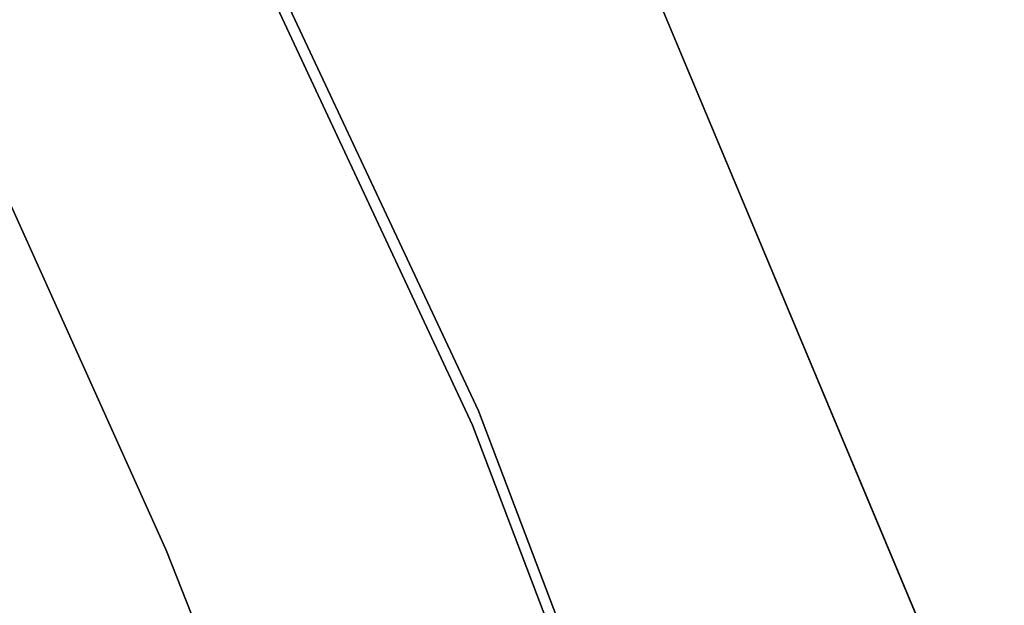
# Model space of a CAD drawing. Extents: x -102 to 102, y -101 to 102.
# Tile 410 of 481: x 55.04 to 59.46, y 23.31 to 25.94. Entities that reach past the tile are written whole.
import ezdxf

# ---------------------------------------------------------------- set-up
doc = ezdxf.new("R2010")
doc.units = 0
doc.header["$LTSCALE"] = 25.4
doc.layers.get('0').update_dxf_attribs({"linetype": 'CONTINUOUS'})

# ---------------------------------------------------------------- blocks, each defined once
blk = doc.blocks.new('NL2500011659_STL')
at = {"color": 0}
for p, q in [((55.1085, 28.4325, -308.5), (57.1015, 24.1844, -308.5)), ((57.1015, 24.1844, -318), (55.1085, 28.4325, -318)), ((57.1015, 24.1844, -318), (55.1085, 28.4325, -318)), ((55.1085, 28.4325, -308.5), (57.1015, 24.1844, -308.5)), ((57.074, 24.121, -316), (55.1115, 28.3175, -316)), ((55.1115, 28.3175, -315), (57.074, 24.121, -315)), ((57.074, 24.121, -316), (55.1115, 28.3175, -316)), ((55.1115, 28.3175, -315), (57.074, 24.121, -315)), ((59.4592, 22.3253, -308.5), (57.6241, 26.7051, -308.5)), ((57.6241, 26.7051, -318), (59.4592, 22.3253, -318)), ((59.4592, 22.3253, -308.5), (57.6241, 26.7051, -308.5)), ((57.6241, 26.7051, -318), (59.4592, 22.3253, -318)), ((54.5482, 26.1158, -312), (55.7005, 23.5596, -312)), ((55.7005, 23.5596, -314), (54.5482, 26.1158, -314)), ((55.7005, 23.5596, -314), (54.5482, 26.1158, -314)), ((54.5482, 26.1158, -312), (55.7005, 23.5596, -312)), ((57.1015, 24.1844, -308.5), (58.7675, 19.7978, -308.5)), ((58.7675, 19.7978, -318), (57.1015, 24.1844, -318)), ((57.1015, 24.1844, -318), (57.1015, 24.1844, -308.5)), ((57.1015, 24.1844, -318), (57.1015, 24.1844, -308.5)), ((58.7675, 19.7978, -318), (57.1015, 24.1844, -318)), ((57.1015, 24.1844, -308.5), (58.7675, 19.7978, -308.5)), ((58.7175, 19.7896, -316), (57.074, 24.121, -316)), ((57.074, 24.121, -316), (57.074, 24.121, -315)), ((57.074, 24.121, -315), (58.7175, 19.7896, -315)), ((57.074, 24.121, -316), (57.074, 24.121, -315)), ((58.7175, 19.7896, -316), (57.074, 24.121, -316)), ((57.074, 24.121, -315), (58.7175, 19.7896, -315)), ((55.7005, 23.5596, -312), (55.7005, 23.5596, -314)), ((55.7005, 23.5596, -312), (56.7332, 20.9527, -312)), ((56.7332, 20.9527, -314), (55.7005, 23.5596, -314)), ((55.7005, 23.5596, -312), (55.7005, 23.5596, -314)), ((56.7332, 20.9527, -314), (55.7005, 23.5596, -314)), ((55.7005, 23.5596, -312), (56.7332, 20.9527, -312))]:
    blk.add_line(p, q, dxfattribs=at)

msp = doc.modelspace()

# ---------------------------------------------------------------- block references
at = {"color": 0}
msp.add_blockref('NL2500011659_STL', (0, 0), dxfattribs=at)

doc.saveas('drawing.dxf')
